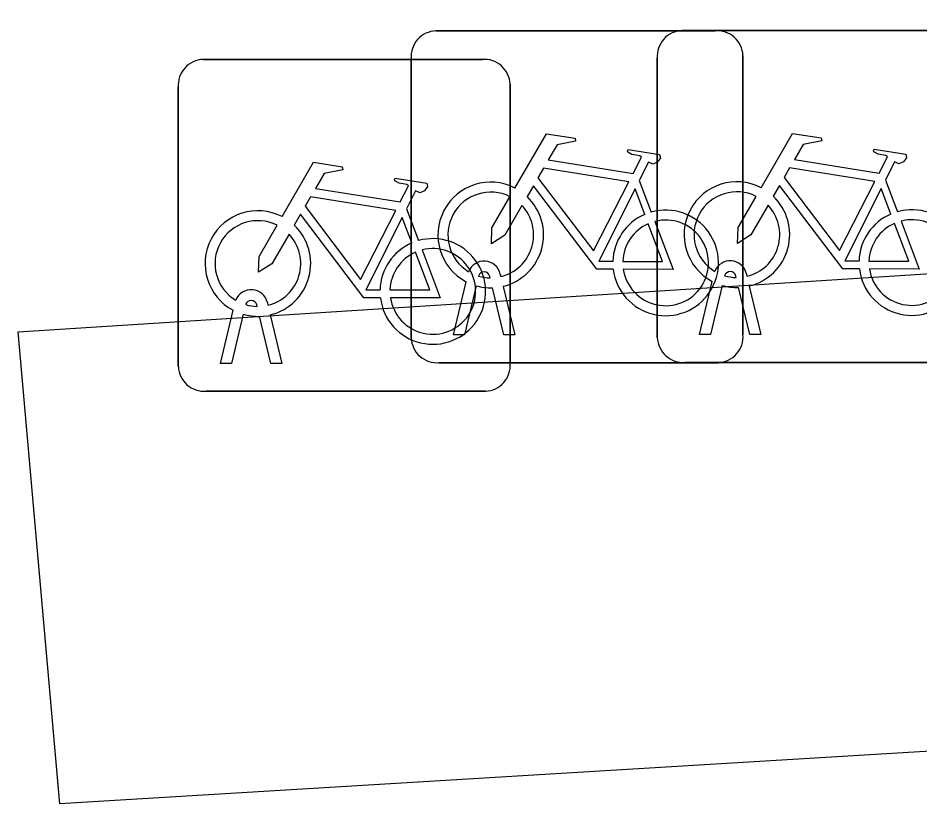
# Model space of a CAD drawing. Extents: x 164150 to 165261, y 382513 to 383432.
# Drawn here: x 164341.341 to 164344.056, y 383126.315 to 383128.681 of the extents above; entities that cross this region are included whole.
import ezdxf

# ---------------------------------------------------------------- set-up
doc = ezdxf.new("R2010")
doc.units = 0
doc.layers.add('IMGEO_Fietsenrek', color=7, linetype='Continuous')
doc.layers.add('IMGEO_Voetgangersgebied_open', color=7, linetype='Continuous')

msp = doc.modelspace()

# ---------------------------------------------------------------- linework, layer by layer
at = {"layer": 'IMGEO_Fietsenrek'}
for p, q in [((164342.5989, 383128.6425), (164343.4398, 383128.6425)), ((164343.4398, 383128.6425), (164342.5989, 383128.6425)), ((164343.3399, 383128.6435), (164344.1808, 383128.6435)), ((164344.1808, 383128.6435), (164343.3399, 383128.6435)), ((164343.5235, 383128.5681), (164343.5235, 383127.7272)), ((164343.5235, 383127.7272), (164343.5235, 383128.5681)), ((164341.8979, 383128.5565), (164342.7388, 383128.5565)), ((164342.7388, 383128.5565), (164341.8979, 383128.5565)), ((164342.5245, 383127.7179), (164342.5245, 383128.5588)), ((164342.5245, 383128.5588), (164342.5245, 383127.7179)), ((164343.2655, 383127.7189), (164343.2655, 383128.5598)), ((164343.2655, 383128.5598), (164343.2655, 383127.7189)), ((164341.8235, 383127.6319), (164341.8235, 383128.4728)), ((164341.8235, 383128.4728), (164341.8235, 383127.6319)), ((164342.8225, 383128.4821), (164342.8225, 383127.6412)), ((164342.8225, 383127.6412), (164342.8225, 383128.4821)), ((164343.2112, 383128.1922), (164343.2475, 383128.097)), ((164343.9522, 383128.1932), (164343.9885, 383128.098)), ((164342.5102, 383128.1062), (164342.5465, 383128.011)), ((164342.6515, 383127.7273), (164342.6898, 383127.8873)), ((164342.7619, 383127.8989), (164342.7609, 383127.9032)), ((164342.7926, 383127.9104), (164342.7944, 383127.9025)), ((164343.3925, 383127.7283), (164343.4308, 383127.8883)), ((164343.5029, 383127.8999), (164343.5019, 383127.9042)), ((164343.5336, 383127.9114), (164343.5354, 383127.9035)), ((164342.7202, 383127.8751), (164342.6849, 383127.7273)), ((164342.803, 383127.7273), (164342.7691, 383127.869)), ((164342.8014, 383127.8733), (164342.8364, 383127.7273)), ((164343.4612, 383127.8761), (164343.4259, 383127.7283)), ((164343.544, 383127.7283), (164343.5101, 383127.87)), ((164343.5424, 383127.8743), (164343.5774, 383127.7283)), ((164342.0609, 383127.8129), (164342.0599, 383127.8172)), ((164342.0916, 383127.8244), (164342.0934, 383127.8165)), ((164341.9505, 383127.6413), (164341.9888, 383127.8013)), ((164342.0192, 383127.7891), (164341.9839, 383127.6413)), ((164342.102, 383127.6413), (164342.0681, 383127.783)), ((164342.1004, 383127.7873), (164342.1354, 383127.6413)), ((164342.6849, 383127.7273), (164342.6515, 383127.7273)), ((164342.8364, 383127.7273), (164342.803, 383127.7273)), ((164343.4259, 383127.7283), (164343.3925, 383127.7283)), ((164343.5774, 383127.7283), (164343.544, 383127.7283)), ((164341.9839, 383127.6413), (164341.9505, 383127.6413)), ((164342.1354, 383127.6413), (164342.102, 383127.6413)), ((164343.4491, 383127.6435), (164342.6082, 383127.6435)), ((164342.6082, 383127.6435), (164343.4491, 383127.6435)), ((164344.1901, 383127.6445), (164343.3492, 383127.6445)), ((164343.3492, 383127.6445), (164344.1901, 383127.6445)), ((164342.7481, 383127.5575), (164341.9072, 383127.5575)), ((164341.9072, 383127.5575), (164342.7481, 383127.5575))]:
    msp.add_line(p, q, dxfattribs=at)
for points in [[(164342.8371, 383128.1692), (164342.9318, 383128.3327), (164343.018, 383128.3189), (164343.0197, 383128.3102), (164342.9636, 383128.2993), (164342.9374, 383128.254), (164343.1926, 383128.2132)], [(164343.5781, 383128.1702), (164343.6728, 383128.3337), (164343.759, 383128.3199), (164343.7607, 383128.3112), (164343.7046, 383128.3003), (164343.6784, 383128.255), (164343.9336, 383128.2142)], [(164343.1926, 383128.2132), (164343.2176, 383128.262), (164343.2125, 383128.266), (164343.1893, 383128.2697), (164343.1766, 383128.2772), (164343.1756, 383128.2803), (164343.1778, 383128.2849), (164343.2726, 383128.2698), (164343.2749, 383128.2595), (164343.2655, 383128.2471), (164343.2531, 383128.2407), (164343.2386, 383128.2469), (164343.2112, 383128.1922)], [(164343.9336, 383128.2142), (164343.9586, 383128.263), (164343.9535, 383128.267), (164343.9303, 383128.2707), (164343.9176, 383128.2782), (164343.9166, 383128.2813), (164343.9188, 383128.2859), (164344.0136, 383128.2708), (164344.0159, 383128.2605), (164344.0065, 383128.2481), (164343.9941, 383128.2417), (164343.9796, 383128.2479), (164343.9522, 383128.1932)], [(164342.1361, 383128.0832), (164342.2308, 383128.2467), (164342.317, 383128.2329), (164342.3187, 383128.2242), (164342.2626, 383128.2133), (164342.2364, 383128.168), (164342.4916, 383128.1272)], [(164343.1797, 383128.188), (164342.9229, 383128.229), (164342.9062, 383128.2002), (164343.0732, 383127.9799), (164343.1797, 383128.188)], [(164343.9207, 383128.189), (164343.6639, 383128.23), (164343.6472, 383128.2012), (164343.8142, 383127.9809), (164343.9207, 383128.189)], [(164342.4916, 383128.1272), (164342.5166, 383128.176), (164342.5115, 383128.18), (164342.4883, 383128.1837), (164342.4756, 383128.1912), (164342.4746, 383128.1943), (164342.4768, 383128.1989), (164342.5716, 383128.1838), (164342.5739, 383128.1735), (164342.5645, 383128.1611), (164342.5521, 383128.1547), (164342.5376, 383128.1609), (164342.5102, 383128.1062)], [(164343.1328, 383127.9245), (164343.0831, 383127.9246), (164342.8924, 383128.1763), (164342.8734, 383128.1435)], [(164343.2277, 383128.09), (164343.1984, 383128.1668), (164343.089, 383127.9487), (164343.1317, 383127.9486)], [(164343.8738, 383127.9255), (164343.8241, 383127.9256), (164343.6334, 383128.1773), (164343.6144, 383128.1445)], [(164343.9687, 383128.091), (164343.9394, 383128.1678), (164343.83, 383127.9497), (164343.8727, 383127.9496)], [(164342.4787, 383128.102), (164342.2219, 383128.143), (164342.2052, 383128.1142), (164342.3722, 383127.8939), (164342.4787, 383128.102)], [(164342.8578, 383128.1167), (164342.8062, 383128.0275), (164342.7663, 383128.0015), (164342.7675, 383128.049), (164342.822, 383128.1432)], [(164343.5988, 383128.1177), (164343.5472, 383128.0285), (164343.5073, 383128.0025), (164343.5085, 383128.05), (164343.563, 383128.1442)], [(164342.4318, 383127.8385), (164342.3821, 383127.8386), (164342.1914, 383128.0903), (164342.1724, 383128.0575)], [(164342.5267, 383128.004), (164342.4974, 383128.0808), (164342.388, 383127.8627), (164342.4307, 383127.8626)], [(164342.1568, 383128.0307), (164342.1052, 383127.9415), (164342.0653, 383127.9155), (164342.0665, 383127.963), (164342.121, 383128.0572)], [(164343.1617, 383127.9485), (164343.2816, 383127.9483), (164343.2384, 383128.0619)], [(164343.2582, 383128.0688), (164343.3132, 383127.9242), (164343.1631, 383127.9245)], [(164343.9027, 383127.9495), (164344.0226, 383127.9493), (164343.9794, 383128.0629)], [(164343.9992, 383128.0698), (164344.0542, 383127.9252), (164343.9041, 383127.9255)], [(164342.4607, 383127.8625), (164342.5806, 383127.8623), (164342.5374, 383127.9759)], [(164342.5572, 383127.9828), (164342.6122, 383127.8382), (164342.4621, 383127.8385)]]:
    msp.add_lwpolyline(points, dxfattribs=at)
for centre, radius, start, end in [((164342.6022, 383128.5646), 0.0779, 92.4484, 184.2845), ((164342.6022, 383128.5646), 0.0779, 92.4484, 184.2845), ((164343.3432, 383128.5656), 0.0779, 92.4484, 184.2845), ((164343.3432, 383128.5656), 0.0779, 92.4484, 184.2845), ((164343.4456, 383128.5648), 0.0779, 2.4484, 94.2845), ((164343.4456, 383128.5648), 0.0779, 2.4484, 94.2845), ((164341.9012, 383128.4786), 0.0779, 92.4484, 184.2845), ((164341.9012, 383128.4786), 0.0779, 92.4484, 184.2845), ((164342.7446, 383128.4788), 0.0779, 2.4484, 94.2845), ((164342.7446, 383128.4788), 0.0779, 2.4484, 94.2845), ((164342.7641, 383128.0279), 0.159, 62.6766, 242.1369), ((164343.5051, 383128.0289), 0.159, 62.6766, 242.1369), ((164342.7641, 383128.0279), 0.129, 63.3192, 238.903), ((164343.5051, 383128.0289), 0.129, 63.3192, 238.903), ((164342.7641, 383128.0279), 0.159, 283.5766, 46.6042), ((164343.5051, 383128.0289), 0.159, 283.5766, 46.6042), ((164342.7641, 383128.0279), 0.129, 283.6043, 43.4302), ((164343.2907, 383127.9439), 0.159, 187.0065, 105.7708), ((164343.5051, 383128.0289), 0.129, 283.6043, 43.4302), ((164344.0317, 383127.9449), 0.159, 187.0065, 105.7708), ((164342.0631, 383127.9419), 0.159, 62.6766, 242.1369), ((164343.2907, 383127.9439), 0.159, 113.3408, 178.3217), ((164344.0317, 383127.9449), 0.159, 113.3408, 178.3217), ((164342.0631, 383127.9419), 0.129, 63.3192, 238.903), ((164342.0631, 383127.9419), 0.159, 283.5766, 46.6042), ((164343.2907, 383127.9439), 0.129, 113.923, 177.9556), ((164343.2907, 383127.9439), 0.129, 188.6715, 104.5883), ((164344.0317, 383127.9449), 0.129, 113.923, 177.9556), ((164344.0317, 383127.9449), 0.129, 188.6715, 104.5883), ((164342.0631, 383127.9419), 0.129, 283.6043, 43.4302), ((164342.5897, 383127.8579), 0.159, 113.3408, 178.3217), ((164342.5897, 383127.8579), 0.159, 187.0065, 105.7708), ((164342.5897, 383127.8579), 0.129, 113.923, 177.9556), ((164342.5897, 383127.8579), 0.129, 188.6715, 104.5883), ((164342.7439, 383127.8993), 0.0499, 12.8025, 158.6934), ((164343.4849, 383127.9003), 0.0499, 12.8025, 158.6934), ((164342.7439, 383127.8993), 0.0174, 12.8025, 163.4502), ((164343.4849, 383127.9003), 0.0174, 12.8025, 163.4502), ((164342.7641, 383128.0279), 0.129, 253.415, 269.0204), ((164343.5051, 383128.0289), 0.129, 253.415, 269.0204), ((164342.0429, 383127.8133), 0.0499, 12.8025, 158.6934), ((164342.7641, 383128.0279), 0.159, 253.9967, 271.7867), ((164343.5051, 383128.0289), 0.159, 253.9967, 271.7867), ((164342.0429, 383127.8133), 0.0174, 12.8025, 163.4502), ((164342.0631, 383127.9419), 0.129, 253.415, 269.0204), ((164342.0631, 383127.9419), 0.159, 253.9967, 271.7867), ((164343.4458, 383127.7214), 0.0779, 272.4484, 4.2845), ((164343.4458, 383127.7214), 0.0779, 272.4484, 4.2845), ((164342.6024, 383127.7212), 0.0779, 182.4484, 274.2845), ((164342.6024, 383127.7212), 0.0779, 182.4484, 274.2845), ((164343.3434, 383127.7222), 0.0779, 182.4484, 274.2845), ((164343.3434, 383127.7222), 0.0779, 182.4484, 274.2845), ((164342.7448, 383127.6354), 0.0779, 272.4484, 4.2845), ((164342.7448, 383127.6354), 0.0779, 272.4484, 4.2845), ((164341.9014, 383127.6352), 0.0779, 182.4484, 274.2845), ((164341.9014, 383127.6352), 0.0779, 182.4484, 274.2845)]:
    msp.add_arc(centre, radius, start, end, dxfattribs=at)
at = {"layer": 'IMGEO_Voetgangersgebied_open'}
msp.add_lwpolyline([(164356.118, 383128.681), (164356.216, 383127.207), (164341.467, 383126.315), (164341.341, 383127.736), (164356.118, 383128.681)], dxfattribs=at)

doc.saveas('drawing.dxf')
